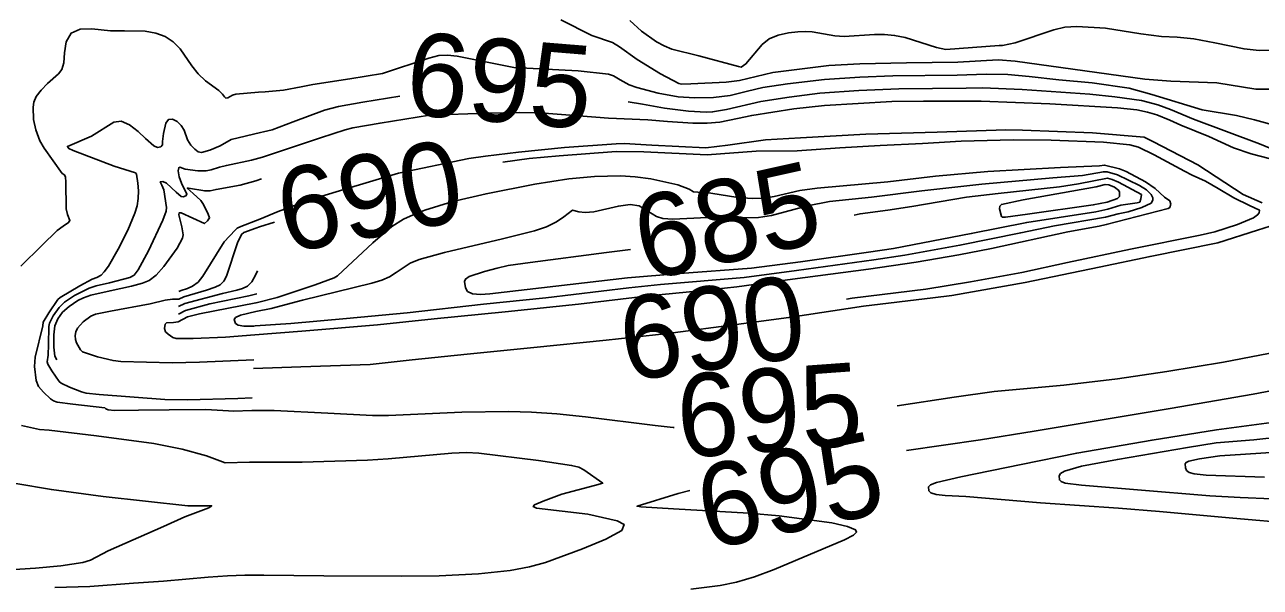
# Model space of a CAD drawing. Extents: x -291892836 to 2945206, y -477993085 to 1832792.
# Drawn here: x 1850526.8 to 1851017.9, y 543914.3 to 544137.8 of the extents above; entities that cross this region are included whole.
import ezdxf

# ---------------------------------------------------------------- set-up
doc = ezdxf.new("R2010")
doc.units = 0
doc.layers.add('DT_X_Contour_Minor', color=7, linetype='Continuous')
doc.layers.add('DT_X_Terrain_Ground_Line', color=7, linetype='Continuous')

msp = doc.modelspace()

# ---------------------------------------------------------------- linework, layer by layer
at = {"layer": 'DT_X_Contour_Minor'}
for points in [[(1850622.41, 544111.2), (1850619.76, 544110.98), (1850610.79, 544110.19), (1850609.47, 544109.83), (1850607.57, 544108.71), (1850606.8, 544108.65), (1850606.19, 544109.16), (1850605.4, 544110.19), (1850603.97, 544111.63), (1850598.74, 544115.55), (1850595.83, 544118.24), (1850593.29, 544121.47), (1850588.58, 544128.22), (1850585.88, 544130.98), (1850582.71, 544133.09), (1850578.97, 544134.5), (1850574.66, 544135.19), (1850566.47, 544135.36), (1850560.98, 544135.43), (1850553.5, 544136.17), (1850548.92, 544136.04), (1850545.27, 544134.48), (1850543.38, 544131.02), (1850542.72, 544126.62), (1850542.38, 544122.63), (1850541.6, 544120.03), (1850540.25, 544118.34), (1850535.85, 544114.47), (1850533.37, 544111.85), (1850531.44, 544109.26), (1850530.45, 544107), (1850530.18, 544105.08), (1850530.34, 544100.18), (1850531.23, 544096.03), (1850532.88, 544091.65), (1850534.55, 544088.8), (1850541.77, 544078.65), (1850542.68, 544078.13), (1850543.06, 544077.29), (1850543.25, 544075.36), (1850543.28, 544064.68), (1850543.9, 544062.34), (1850544.84, 544060.01), (1850544.29, 544059.17), (1850542.09, 544057.75), (1850539.77, 544056.08), (1850533.66, 544050.09), (1850525.3, 544041.84)], [(1850739.94, 544139.72), (1850752.19, 544133.57), (1850760.45, 544130.74), (1850763.22, 544129.03), (1850770.31, 544123.98), (1850779.53, 544118.3), (1850786.86, 544114.43), (1850787.91, 544114.22), (1850791.59, 544114.29), (1850805.66, 544114.98), (1850810.95, 544115.67), (1850824.24, 544118.86), (1850846.39, 544121.55), (1850858.82, 544122.22), (1850877.29, 544122.72), (1850897.72, 544122.94), (1850913.72, 544123.83), (1850920.56, 544123.32), (1850948.17, 544119.53), (1850971.98, 544116.13), (1850982.43, 544115.38), (1851000.63, 544114.72), (1851016.22, 544112.17), (1851021.97, 544112.19)], [(1850811.58, 544120.9), (1850810.57, 544121.15), (1850794.78, 544125.43), (1850784.01, 544128.05), (1850780.94, 544129.36), (1850777.9, 544131.03), (1850772.05, 544135.19), (1850767.39, 544139.51)], [(1851023.12, 544127.71), (1851017.45, 544127.54), (1851011.5, 544128.16), (1850999.85, 544130.58), (1850991.55, 544132.16), (1850984.83, 544132.87), (1850978.64, 544133.16), (1850970.45, 544134.22), (1850956.43, 544136.49), (1850944.95, 544137.11), (1850940.26, 544136.79), (1850935.84, 544135.78), (1850920.56, 544130.57), (1850915.42, 544129.55), (1850914.16, 544129.5), (1850893.01, 544127.9), (1850889.28, 544128.81), (1850876.85, 544132.72), (1850872.61, 544133.53), (1850868.58, 544133.89), (1850864.6, 544133.86), (1850852.49, 544133.1), (1850848.8, 544133.42), (1850839.83, 544134.97), (1850837.19, 544135.1), (1850834.12, 544134.98), (1850830.36, 544134.55), (1850826.36, 544133.67), (1850822.73, 544132.15), (1850819.95, 544129.94), (1850813.5, 544122.2), (1850811.58, 544120.9)], [(1850622.41, 544111.17), (1850629.73, 544111.83), (1850636.68, 544113.16), (1850641.41, 544114.1), (1850656.09, 544116.35), (1850669, 544118.38), (1850687.53, 544124.57), (1850691.5, 544125.53), (1850694.83, 544125.73), (1850698.71, 544125.26), (1850721.26, 544120.83), (1850746.87, 544119.51), (1850758.93, 544118.11), (1850760.86, 544117.5), (1850763.51, 544115.9), (1850767.12, 544113.97), (1850770.09, 544112.89), (1850778.57, 544110.67), (1850786.54, 544109.18), (1850793.1, 544108.71), (1850800.63, 544108.91), (1850807.28, 544109.72), (1850814.13, 544111.42), (1850820.27, 544112.83), (1850830.08, 544114.3), (1850844.76, 544116.02), (1850858.76, 544116.96), (1850871.91, 544117.48), (1850897.51, 544117.74), (1850908.93, 544118.22), (1850917.57, 544118.01), (1850926.03, 544117.25), (1850937.87, 544115.94), (1850951.17, 544114.67), (1850965.83, 544112.59), (1850974.88, 544110.14), (1850994.85, 544104.04), (1851008.44, 544101.68), (1851015.59, 544099.95), (1851021.45, 544098.42)], [(1850766.74, 544107.2), (1850772.34, 544106.29), (1850781.19, 544104.62), (1850790.62, 544103.44), (1850797.68, 544103.02), (1850800.22, 544103.13), (1850805.74, 544104.15), (1850819.48, 544107.33), (1850830.64, 544109.04), (1850842.91, 544110.55), (1850858.4, 544111.61), (1850874.31, 544112.35), (1850901.02, 544112.63), (1850907.54, 544112.68), (1850923.32, 544112.06), (1850950.18, 544110.15), (1850960.16, 544109.13), (1850970.73, 544107.69), (1850977.2, 544105.99), (1850982.26, 544104.09), (1850991.4, 544100.31), (1851017.58, 544090.49), (1851028.27, 544086.12)], [(1850621.32, 544085.18), (1850626.51, 544086.9), (1850644.42, 544092.92), (1850654.18, 544096.06), (1850657.26, 544096.84), (1850668.11, 544098.74), (1850687.71, 544101.8), (1850710.69, 544102.66), (1850723.48, 544102.91), (1850731.58, 544102.75), (1850747.14, 544101.65), (1850758.9, 544100.71), (1850774.52, 544099.97), (1850782.35, 544099.38), (1850792.38, 544098.63), (1850798.04, 544098.62), (1850803.06, 544099.1), (1850810.17, 544100.6), (1850815.83, 544101.74), (1850832.5, 544104.32), (1850844.75, 544105.72), (1850871.42, 544107.28), (1850884.08, 544107.46), (1850906.93, 544107.48), (1850934.32, 544106.41), (1850961.13, 544104.84), (1850968.84, 544103.92), (1850973.13, 544103.1), (1850976.86, 544102.01), (1850982.03, 544099.85), (1850986.35, 544097.95), (1850997.49, 544093.34), (1851007.22, 544088.93), (1851014.25, 544086.46), (1851021.51, 544084.58)], [(1850621.74, 544095.21), (1850625.17, 544096.03), (1850633.6, 544099.2), (1850646.05, 544103.8), (1850651.53, 544105.31), (1850661.3, 544107.08), (1850675.99, 544109.45)], [(1850621.74, 544095.25), (1850620.6, 544094.98), (1850608.88, 544092.2), (1850604.54, 544089.62), (1850600.46, 544087.98), (1850597.07, 544087.09), (1850595.81, 544087.29), (1850594.42, 544088.42), (1850592.82, 544089.97), (1850591.58, 544092.12), (1850590.18, 544095.84), (1850589.02, 544097.79), (1850587.38, 544099.39), (1850585.56, 544100.28), (1850583.96, 544100.09), (1850582.9, 544098.65), (1850581.96, 544094.55), (1850581.65, 544091.35), (1850581.61, 544090.07), (1850580.89, 544089.34), (1850579.59, 544088.96), (1850578.22, 544089.66), (1850574.86, 544092.62), (1850571.93, 544095.33), (1850568.54, 544098), (1850565.2, 544099.53), (1850562.3, 544099.14), (1850553.38, 544093.48), (1850543.81, 544089.42), (1850544.37, 544088.66), (1850546.05, 544087.87), (1850562.44, 544081.6), (1850570.85, 544079), (1850571.33, 544078.4), (1850571.81, 544074.82), (1850572.01, 544071.85), (1850571.96, 544068.71), (1850571.51, 544065.77), (1850570.65, 544062.88), (1850567.82, 544056.23), (1850564.01, 544048.6), (1850560.12, 544041.9), (1850558.49, 544039.59), (1850557.23, 544038.23), (1850555.49, 544037.36), (1850553.66, 544036.73), (1850548.79, 544034.08), (1850540.96, 544029.39), (1850540.03, 544028.58), (1850536.45, 544023.38), (1850534.23, 544019.56), (1850534.03, 544018.14), (1850530.96, 544005.68), (1850530.79, 544002), (1850531.42, 543996.47), (1850532.32, 543993.99), (1850534.34, 543991.79), (1850537.12, 543989.17), (1850538.28, 543988.36), (1850539.73, 543987.85), (1850545.91, 543987.01), (1850558.66, 543985.51), (1850559.09, 543985.15), (1850560.07, 543984.78), (1850562.5, 543984.54), (1850572.05, 543984.63), (1850584.24, 543984.81), (1850598.88, 543984.86), (1850607.86, 543984.33), (1850609.87, 543984.22), (1850617.09, 543984.5)], [(1850620.28, 544060.51), (1850627.6, 544063.52), (1850640.11, 544068.17), (1850653.69, 544072.36), (1850675.45, 544078.77), (1850703.41, 544084.58), (1850709.98, 544085.61), (1850723.09, 544087.2), (1850741.45, 544088.96), (1850761.9, 544090.51), (1850765.15, 544090.57), (1850776.12, 544089.99), (1850797.53, 544088.85), (1850806.28, 544089.97), (1850821.32, 544092.03), (1850835.13, 544092.84), (1850861.11, 544094.29), (1850889.44, 544095.08), (1850916.79, 544095.98), (1850923.45, 544095.91), (1850951.25, 544094.88), (1850971.76, 544093.1), (1850975.51, 544091.21), (1850993.08, 544082.13), (1851011.13, 544070.29), (1851018.61, 544067.05)], [(1850716.89, 544083.13), (1850727.3, 544084.58), (1850739.25, 544085.73), (1850761.88, 544087.39), (1850772.92, 544087.34), (1850798.05, 544086.13), (1850817.63, 544087.55), (1850833.85, 544087.75), (1850850.84, 544088.85), (1850866.86, 544089.76), (1850883.73, 544090.56), (1850899.01, 544091.53), (1850919.65, 544092.11), (1850934.84, 544091.91), (1850955.57, 544091.17), (1850966.11, 544090.13), (1850969.47, 544089.18), (1850975.8, 544086.05), (1850987.75, 544079.65), (1850990.86, 544078.03), (1850996.13, 544075.65), (1851001.23, 544072.69), (1851007.4, 544068.99), (1851013.65, 544066.03), (1851017.56, 544064.13), (1851017.46, 544063.09), (1851016.83, 544062.21), (1851015.21, 544061.09), (1851008.85, 544058.41), (1850999.88, 544055.44), (1850994.07, 544054.23), (1850966.38, 544048.64), (1850941.37, 544043.3), (1850923.18, 544039.39), (1850902.78, 544035.64), (1850885, 544032.74), (1850855.67, 544029.08), (1850853.5, 544028.77)], [(1851269.46, 544094.76), (1851251.01, 544087.13), (1851232.46, 544079.16), (1851207.64, 544069.52), (1851195.57, 544064.17), (1851184.51, 544058.18), (1851172.39, 544051.13), (1851167.74, 544049.14), (1851156.78, 544045.62), (1851129.16, 544037.16), (1851101.17, 544028.28), (1851086.43, 544023.5), (1851066.73, 544017.33), (1851051.11, 544013.45), (1851032.13, 544009.33), (1851003.25, 544003.68), (1850980.83, 543999.99), (1850961.19, 543997.09), (1850939.81, 543994.55), (1850912.21, 543992.11), (1850896.32, 543989.86), (1850873.67, 543986.35)], [(1850621.32, 544085.23), (1850616.99, 544083.99), (1850607.02, 544081.89), (1850604.31, 544081.23), (1850600.9, 544080.13), (1850598.93, 544079.71), (1850595.64, 544079.72), (1850590.57, 544080.37), (1850588.46, 544081.26), (1850588.08, 544081), (1850587.79, 544079.68), (1850588.3, 544077.33), (1850589.18, 544074.9), (1850591.32, 544070.47), (1850590.93, 544069.86), (1850589.88, 544069.39), (1850589.08, 544069.57), (1850587.04, 544071.24), (1850583.14, 544074.84), (1850581.74, 544075.48), (1850580.71, 544075.39), (1850581.34, 544074.1), (1850582.15, 544072.17), (1850583.24, 544065.16), (1850583.1, 544063.71), (1850581.81, 544060.18), (1850576, 544048.02), (1850571.99, 544040.44), (1850570.33, 544038.25), (1850568.68, 544037.36), (1850560.58, 544035.25), (1850555.29, 544034.02), (1850552.47, 544033.06), (1850546.69, 544030.14), (1850542.72, 544027.62), (1850540.53, 544025.47), (1850538.21, 544022.14), (1850536.68, 544019.22), (1850536.42, 544017.91), (1850536.34, 544010.79), (1850536.14, 544006.49), (1850535.83, 544003.84), (1850536.05, 544002.98), (1850537.59, 544000.23), (1850540.54, 543996.05), (1850541.37, 543995.36), (1850544.71, 543993.77), (1850549.41, 543991.95), (1850551.26, 543991.43), (1850556.39, 543990.85), (1850582.59, 543988.86), (1850591.59, 543988.74), (1850611.57, 543989.21), (1850617.31, 543989.56)], [(1850618.89, 544027.29), (1850627.14, 544029.38), (1850642.34, 544034.49), (1850649.82, 544037.24), (1850651.13, 544037.97), (1850665.27, 544051.15), (1850672.7, 544057.65), (1850677.44, 544060.48), (1850681.22, 544062.28), (1850685.91, 544064.15), (1850696.99, 544067.51), (1850710.24, 544070.65), (1850729.58, 544074.41), (1850743.16, 544076.54), (1850753.37, 544077.46), (1850763.68, 544077.77), (1850769.45, 544077.41), (1850775.66, 544076.56), (1850786.4, 544074.22), (1850790.97, 544072.47), (1850792.68, 544071.39), (1850799.58, 544070.85), (1850810.26, 544069.18), (1850815.94, 544068.69), (1850820.75, 544068.9), (1850824.76, 544069.6), (1850834.87, 544071.91), (1850841.76, 544072.88), (1850869.83, 544075.43), (1850888.9, 544077.59), (1850909.62, 544079.44), (1850938.49, 544081.08), (1850954.07, 544081.76), (1850956.02, 544082.02), (1850961.98, 544080.56), (1850964.56, 544079.51), (1850972.34, 544075.37), (1850976.21, 544072.66), (1850979.89, 544069.26), (1850982.02, 544067.76), (1850982.31, 544066.54), (1850982.03, 544065.23), (1850981.32, 544064.77), (1850956.71, 544058.41), (1850953.83, 544057.7), (1850941.42, 544055.5), (1850911.08, 544048.93), (1850898.07, 544046.43), (1850881.13, 544043.51), (1850862.17, 544040.68), (1850832.06, 544036.66), (1850809.94, 544033.69), (1850795.2, 544032.08), (1850774.8, 544030.08), (1850746.91, 544026.74), (1850717.8, 544023.78), (1850689.55, 544020.88), (1850667.11, 544018.55), (1850637.05, 544015.97), (1850618.35, 544014.55)], [(1850539.63, 544004.62), (1850538.88, 544006.16), (1850538.45, 544009.68), (1850538.42, 544014.51), (1850538.83, 544018.09), (1850539.96, 544020.9), (1850541.89, 544023.52), (1850544.47, 544025.85), (1850547.92, 544028.16), (1850550.23, 544029.31), (1850553.19, 544030.38), (1850560.79, 544032.09), (1850569.23, 544033.87), (1850573.63, 544035.04), (1850576.26, 544036.21), (1850579.15, 544038.34), (1850582.2, 544041.68), (1850587.4, 544048.98), (1850589.6, 544052.93), (1850589.81, 544054.26), (1850589.35, 544057.46), (1850588.13, 544062.3), (1850588.27, 544063.08), (1850589.02, 544063.06), (1850598.25, 544058.79), (1850599.53, 544059.85), (1850600.35, 544061.02), (1850599.77, 544062.57), (1850597.94, 544066.31), (1850596.79, 544067.92), (1850593.76, 544070.8), (1850591.43, 544072.91), (1850591.91, 544072.86), (1850598.38, 544071.74), (1850600.62, 544071.84), (1850602.91, 544072.35), (1850612.48, 544074.05), (1850618.71, 544075.81), (1850620.96, 544076.6)], [(1850618.5, 544018.09), (1850632.67, 544019.11), (1850654.74, 544021.04), (1850678.86, 544023.34), (1850709.16, 544026.76), (1850733.97, 544029.32), (1850766.93, 544033.23), (1850779.56, 544034.51), (1850812.8, 544037.35), (1850833.65, 544040.13), (1850864.28, 544044.33), (1850876.63, 544046.17), (1850898.52, 544050.18), (1850922.73, 544055.16), (1850936.1, 544057.85), (1850956.43, 544061.3), (1850961.47, 544062.67), (1850965.38, 544063.46), (1850970.91, 544065.12), (1850974.5, 544066.85), (1850975.23, 544068.06), (1850975.28, 544068.97), (1850974.55, 544070.31), (1850972.69, 544072.14), (1850969.91, 544073.89), (1850961.13, 544078.2), (1850957.05, 544079.31), (1850955.61, 544079.41), (1850947.28, 544077.93), (1850935.49, 544077), (1850907.27, 544074.39), (1850883.38, 544071.84), (1850863.38, 544069.28), (1850846.72, 544067.54), (1850838.03, 544065.84), (1850823.62, 544062.05), (1850818.55, 544061.23), (1850813.91, 544061.11), (1850803.75, 544061.5), (1850784.45, 544060.57), (1850780.49, 544060.85), (1850777.92, 544061.66), (1850771.1, 544065.79), (1850767.48, 544066.34), (1850762.8, 544065.75), (1850753.09, 544063.51), (1850749.57, 544063.2), (1850747.15, 544063.43), (1850744.56, 544064.16), (1850741.1, 544061.4), (1850738.15, 544059.45), (1850734.27, 544057.49), (1850729.45, 544055.84), (1850716.78, 544052.78), (1850693.72, 544047.35), (1850683.57, 544044.53), (1850680.1, 544043.04), (1850674.54, 544039.37), (1850671.86, 544037.67), (1850668.79, 544036.34), (1850664.78, 544035.15), (1850637.32, 544028.35), (1850624.83, 544025.06), (1850618.74, 544023.84)], [(1850856.46, 544062.15), (1850858.85, 544062.68), (1850869.87, 544064.14), (1850879.45, 544065.62), (1850901.1, 544069.22), (1850913.72, 544070.77), (1850938.06, 544073.4), (1850945.67, 544074.55), (1850957.17, 544076.78), (1850959.08, 544076.3), (1850961.6, 544075.23), (1850970.74, 544070.33), (1850970.5, 544068.63), (1850970, 544067.35), (1850969.03, 544067.08), (1850962.44, 544066.05), (1850957.27, 544064.51), (1850952.61, 544063.5), (1850938.01, 544061.26), (1850925.11, 544059.26), (1850903.02, 544054.81), (1850872.14, 544048.84), (1850862.27, 544047.41), (1850835.24, 544043.61), (1850815.67, 544041.01), (1850787.19, 544038.89), (1850766.48, 544037.26), (1850737.97, 544033.86), (1850711.73, 544030.83), (1850707.98, 544030.63), (1850704.79, 544030.9), (1850702.9, 544031.85), (1850702.05, 544033.22), (1850701.63, 544035.78), (1850702.05, 544036.76), (1850703.5, 544037.71), (1850709.54, 544039.74), (1850714.58, 544041.11), (1850719, 544042.09), (1850727.7, 544043.34), (1850758.06, 544047.3), (1850767.65, 544048.44)], [(1850952.69, 544073.42), (1850923.68, 544068.16), (1850915.02, 544066.4), (1850914.43, 544065.69), (1850914.32, 544064.61), (1850915.11, 544061.6), (1850915.38, 544061.28), (1850916.66, 544061.29), (1850925.46, 544062.56), (1850951.53, 544066.18), (1850957.02, 544067.24), (1850961.17, 544068.69), (1850962, 544069.58), (1850962.03, 544071.23), (1850961.68, 544071.91), (1850960.04, 544073.2), (1850957.77, 544074.17), (1850956.32, 544074.25), (1850952.69, 544073.42)], [(1850588.07, 544028.79), (1850590.04, 544029.69), (1850599.1, 544032.31), (1850602.52, 544033.49), (1850604.59, 544034.47), (1850605.99, 544035.87), (1850607.06, 544037.85), (1850611.45, 544051.07), (1850613.01, 544054.45), (1850613.95, 544055.26), (1850618.67, 544057.02), (1850620.15, 544057.48)], [(1850588.15, 544031.8), (1850589.08, 544032.22), (1850591.55, 544032.96), (1850593.6, 544033.91), (1850595.74, 544035.52), (1850597.66, 544037.89), (1850606.14, 544051.57), (1850610.43, 544056.16), (1850611.32, 544056.95), (1850612.7, 544057.66), (1850620.28, 544060.51)], [(1851026.91, 544059.33), (1851016.82, 544056.18), (1851001.12, 544051.1), (1850974.12, 544045.74), (1850953.88, 544041.52), (1850924.44, 544035.42), (1850895.37, 544030.26), (1850887.8, 544029.22), (1850860.28, 544025.98), (1850831.47, 544021.62), (1850810.74, 544018.77), (1850782.51, 544015.17), (1850757.91, 544012.39), (1850729.17, 544009.48), (1850702.73, 544006.94), (1850680.87, 544004.65), (1850664.15, 544002.8), (1850636.53, 544001.81), (1850617.79, 544001.19)], [(1850620.15, 544057.44), (1850626.17, 544059.34)], [(1850587.99, 544025.78), (1850590.52, 544027.03), (1850605.4, 544031.06), (1850611.22, 544032.29), (1850613.4, 544032.94), (1850615.41, 544033.97), (1850617.16, 544035.69), (1850618.59, 544038.23), (1850619.42, 544039.95)], [(1850617.94, 544004.58), (1850596.29, 544003.71), (1850585.43, 544003.49), (1850565.01, 544003.99), (1850561.99, 544004.36), (1850555.77, 544005.85), (1850549.83, 544007.87), (1850549.04, 544008.68), (1850547.41, 544011.43), (1850546.98, 544012.78), (1850546.87, 544014.26), (1850547.14, 544015.77), (1850547.81, 544017.24), (1850550.06, 544019.73), (1850553.17, 544022.03), (1850555.05, 544022.75), (1850560.91, 544023.93), (1850576.71, 544026.88), (1850582.69, 544028.41), (1850585.65, 544028.7), (1850588.07, 544028.79)], [(1850587.83, 544019.77), (1850591.61, 544021.74), (1850596.35, 544022.93), (1850618.77, 544027.26), (1850618.89, 544027.29)], [(1850587.91, 544022.78), (1850590.81, 544024.31), (1850600.41, 544026.91), (1850615.88, 544030.06), (1850619.04, 544030.93)], [(1850618.5, 544018.1), (1850617.87, 544018.05), (1850613.94, 544018.05), (1850611.64, 544018.45), (1850610.62, 544019.14), (1850610.08, 544020.72), (1850610.63, 544021.5), (1850612.58, 544022.37), (1850618.74, 544023.8)], [(1850618.35, 544014.56), (1850606.6, 544013.67), (1850593.74, 544013.08), (1850586.98, 544013.09), (1850585.7, 544013.55), (1850583.87, 544014.87), (1850582.8, 544015.83), (1850582.39, 544017.06), (1850582.69, 544018.81), (1850583.17, 544019.32), (1850586.04, 544019.52), (1850587.83, 544019.77)], [(1851045.83, 543996.78), (1851015.06, 543990.98), (1850982.08, 543985.32), (1850957.41, 543981.17), (1850928.02, 543976.32), (1850906.68, 543972.91), (1850877.26, 543968.58)], [(1850784.98, 543977.76), (1850784.53, 543977.77), (1850777.45, 543978.54), (1850749.79, 543981.97), (1850738.36, 543983.14), (1850728.32, 543983.86), (1850719.24, 543984.16), (1850700.63, 543983.91), (1850671.5, 543982.55), (1850665.1, 543982.57), (1850647.3, 543983.42), (1850625.99, 543984.51), (1850617.09, 543984.5)], [(1850525.57, 543978.53), (1850532.67, 543976.99), (1850536.58, 543976.7), (1850555.42, 543974.4), (1850578.14, 543971.39), (1850589.37, 543969.14), (1850599.14, 543966.48), (1850606.52, 543963.75), (1850616.23, 543964.03)], [(1851031.49, 543939.57), (1851007.01, 543941.75), (1850977.87, 543944.32), (1850961.6, 543945.63), (1850930.56, 543947.87), (1850900.95, 543950.38), (1850892.72, 543950.74), (1850889.08, 543951.15), (1850887.02, 543951.78), (1850886.22, 543952.55), (1850886.1, 543954.17), (1850886.92, 543955), (1850889.27, 543955.94), (1850898.94, 543958.16), (1850922.92, 543963.11), (1850944.99, 543967.58), (1850974.91, 543972.76), (1851000.55, 543976.88), (1851026.3, 543980.27)], [(1851027.36, 543974.11), (1851015.37, 543972.86), (1851000.35, 543971.62), (1850989.04, 543969.83), (1850961.13, 543965.05), (1850946.84, 543962.34), (1850940.14, 543960.43), (1850938.53, 543959.47), (1850937.98, 543958.55), (1850938.11, 543956.94), (1850938.74, 543956.25), (1850940.33, 543955.67), (1850946.82, 543954.77), (1850969.18, 543953.02), (1850997.86, 543950.63), (1851009.96, 543949.93), (1851022.46, 543949.35)], [(1851019.65, 543957.96), (1850996.47, 543958.75), (1850991.69, 543959.31), (1850989.71, 543959.88), (1850988.59, 543960.72), (1850988.14, 543961.67), (1850988.05, 543963.28), (1850988.41, 543963.84), (1850989.48, 543964.34), (1850993.82, 543965.3), (1851001.89, 543966.48), (1851028.32, 543968.23)], [(1850614.35, 543919.02), (1850621.93, 543919.09), (1850645.8, 543918.86), (1850676.73, 543918.7), (1850691.57, 543918.79), (1850707.25, 543919.59), (1850719.83, 543920.93), (1850727.54, 543922.35), (1850733.82, 543924.13), (1850748.53, 543929.49), (1850757.85, 543933.35), (1850764.16, 543936.83), (1850765.06, 543939.21), (1850762.27, 543940.65), (1850750.6, 543943.27), (1850730.21, 543945.73), (1850729, 543946.35), (1850729.4, 543947.01), (1850732.94, 543948.48), (1850740.31, 543951.3), (1850753.37, 543954.68), (1850756.62, 543955.63), (1850749.03, 543960.94), (1850747.05, 543961.95), (1850744.19, 543962.71), (1850731.04, 543964.64), (1850707.3, 543967.54), (1850702.46, 543967.78), (1850696.6, 543967.55), (1850671.32, 543965.31), (1850663.11, 543964.72), (1850637.06, 543964.02), (1850618.22, 543963.95), (1850616.23, 543964.03)], [(1850523.35, 543955.52), (1850537.45, 543953.05), (1850558.08, 543950.31), (1850591.71, 543946.65), (1850601.21, 543946.63), (1850600.05, 543945.88), (1850590.45, 543942.29), (1850582.05, 543938.43), (1850559.96, 543928.75), (1850553.01, 543924.98), (1850549.97, 543924.17), (1850541.2, 543922.78), (1850531.16, 543921.85), (1850502.09, 543919.94)], [(1850791.25, 543952.78), (1850786.59, 543951.59), (1850770.26, 543946.45), (1850771.73, 543946.27), (1850784.7, 543945.46), (1850814.69, 543943.73), (1850826.7, 543942.65), (1850847.69, 543939.83), (1850853.88, 543938.47), (1850857.08, 543937.12), (1850857.49, 543936.22), (1850856.19, 543934.94), (1850852.65, 543933.14), (1850824.74, 543921.26), (1850816.95, 543918.37), (1850809.77, 543916.32), (1850803.23, 543914.97), (1850791.66, 543913.46)], [(1850614.35, 543919.02), (1850607.5, 543918.82), (1850599.79, 543918.22), (1850582.03, 543916.67), (1850570.03, 543915.84), (1850552.73, 543914.59), (1850538.77, 543914.23)]]:
    msp.add_lwpolyline(points, dxfattribs=at)

# ---------------------------------------------------------------- texts
at = {"layer": 'DT_X_Terrain_Ground_Line'}
for s, rotation, p in [('695', 355.3312, (1850677.58, 544102.24)), ('690', 10.5711, (1850630.69, 544046.93)), ('685', 12.542, (1850773.45, 544035.94)), ('690', 7.7521, (1850765.71, 543996.08)), ('695', 4.1482, (1850787.22, 543965.61)), ('695', 12.0321, (1850798.29, 543929.04))]:
    msp.add_text(s, height=33, rotation=rotation, dxfattribs=at).set_placement(p)

doc.saveas('drawing.dxf')
